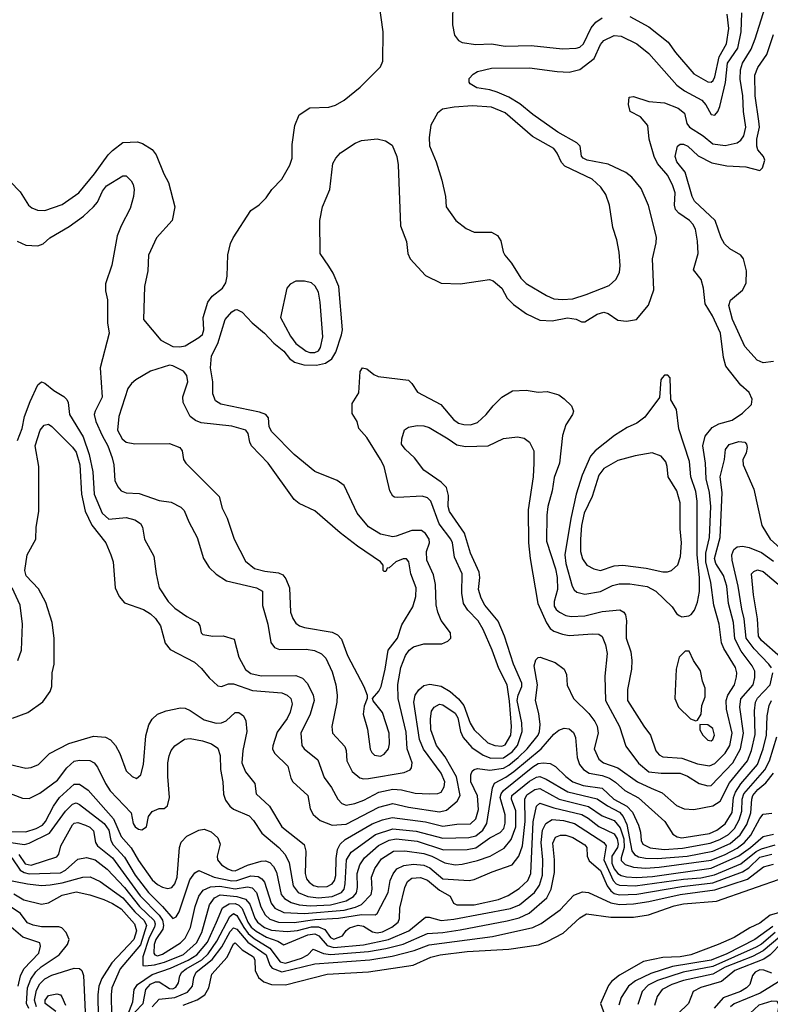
# Model space of a CAD drawing. Extents: x 997028 to 1115134, y 536408 to 618974.
# Tile 370 of 473: x 1050839 to 1055176, y 595200 to 600885. Entities that reach past the tile are written whole.
import ezdxf

# ---------------------------------------------------------------- set-up
doc = ezdxf.new("R2010")
doc.units = 0

msp = doc.modelspace()

# ---------------------------------------------------------------- linework, layer by layer
at = {"layer": '0CON10XD'}
for points in [[(1051765, 598996.2), (1051795, 599002.9), (1051875, 599050), (1051895, 599068.1), (1051903.9, 599095), (1051899.6, 599165), (1051926.3, 599253.7), (1051952, 599288), (1052010.9, 599335), (1052030.4, 599365), (1052038.2, 599405), (1052042, 599528), (1052056.8, 599593.2), (1052072, 599625), (1052175, 599783.3), (1052223, 599817), (1052263, 599857), (1052295.7, 599904.3), (1052355, 599963.8), (1052400.6, 600045), (1052413.1, 600085), (1052414.4, 600165), (1052428.6, 600275), (1052454.2, 600335.8), (1052515, 600376), (1052625, 600380), (1052665, 600392), (1052715, 600420), (1052806.2, 600495), (1052925, 600613.3), (1052938, 600645), (1052940, 600815), (1052913.8, 600995)], [(1052925, 598345.8), (1052845, 598473.8), (1052798.8, 598525), (1052790, 598565), (1052760.7, 598610.7), (1052760.7, 598669.3), (1052799.3, 598730.7), (1052806.4, 598853.6), (1052820, 598875), (1052845, 598870), (1052885, 598836.7), (1052910, 598825), (1053085, 598804), (1053106, 598785), (1053138.8, 598735), (1053272.7, 598662.7), (1053345, 598577.7), (1053375, 598556.1), (1053405, 598547.5), (1053445, 598546.2), (1053485, 598559.1), (1053535.3, 598604.7), (1053575, 598656), (1053624.5, 598705.5), (1053687.3, 598742.7), (1053765, 598747.1), (1053834.3, 598734.3), (1053887.7, 598737.7), (1053955, 598720), (1053985.9, 598695.9), (1054026.7, 598655), (1054040, 598625), (1054033.3, 598605), (1053994.4, 598545.6), (1053975.7, 598485), (1053958.5, 598325), (1053927.3, 598242.7), (1053916, 598165), (1053891.2, 598075), (1053885.8, 598025), (1053883.1, 597875), (1053934.2, 597714.2), (1053944.1, 597665), (1053947.4, 597595), (1053927.1, 597525), (1053928.3, 597498.3), (1053939, 597479), (1053957.8, 597465), (1053995, 597445.9), (1054025, 597440), (1054105, 597443.8), (1054205, 597468.2), (1054306.9, 597476.9), (1054330, 597465), (1054338.8, 597448.8), (1054345.6, 597415), (1054343, 597373), (1054343.2, 597315), (1054371.2, 597235), (1054376.2, 597185), (1054373.6, 597135), (1054351.7, 597018.3), (1054351.8, 596955), (1054445.2, 596805.2), (1054484.6, 596755), (1054514.4, 596664.4), (1054535, 596641.3), (1054555, 596629.7), (1054665, 596620.4), (1054755, 596588.2), (1054825, 596577.7), (1054855, 596591.2), (1054915, 596651.1), (1054941.9, 596695), (1054956.6, 596765), (1054922.2, 596905), (1054921, 596955), (1054931.1, 596985), (1054968.9, 597045), (1054981.1, 597091.1), (1054982.7, 597115), (1054975.2, 597145), (1054908.4, 597255), (1054895, 597288), (1054880.5, 597395), (1054849, 597505), (1054831.8, 597635), (1054803.8, 597755), (1054804.2, 597805), (1054824.8, 597895), (1054832, 598075), (1054825.2, 598155.2), (1054806, 598235), (1054802.3, 598325), (1054785.8, 598425), (1054799.9, 598480.1), (1054840.1, 598529.9), (1054878.9, 598551.1), (1054956.6, 598573.4), (1055016.2, 598613.8), (1055067.3, 598662.7), (1055071.4, 598695), (1055055, 598732), (1055005, 598774.2), (1054919.5, 598885), (1054906.4, 598935), (1054887.5, 599075), (1054843.1, 599175), (1054800.4, 599245), (1054791.1, 599335), (1054777.3, 599385), (1054731.7, 599441.7), (1054759.4, 599535), (1054756, 599606), (1054743.1, 599675), (1054727.9, 599705), (1054709.6, 599725), (1054647.8, 599767.8), (1054628.7, 599788.7), (1054622.6, 599815), (1054625.8, 599885), (1054613.6, 599925), (1054585, 599985.5), (1054523.8, 600055), (1054504.6, 600095), (1054477.1, 600195), (1054468.8, 600275), (1054426.7, 600325), (1054367.5, 600355), (1054357.5, 600395), (1054361.7, 600438.3), (1054385, 600442.5), (1054475, 600412.9), (1054565, 600404.7), (1054644.8, 600374.8), (1054681.1, 600345), (1054694.4, 600285), (1054709.5, 600265), (1054787.7, 600215), (1054845, 600169.4), (1054915, 600158.7), (1054985, 600173.8), (1055005, 600188.9), (1055023.8, 600215), (1055035.7, 600264.3), (1055021.1, 600355), (1055018.1, 600445), (1055001.7, 600541.7), (1055004.3, 600595), (1055015.7, 600635), (1055065.8, 600715), (1055088.9, 600775), (1055157.1, 600995)], [(1053342.3, 600995), (1053340.5, 600855), (1053352.5, 600795), (1053375, 600766), (1053395, 600752.9), (1053475, 600742.5), (1053565, 600745.6), (1053645, 600732.1), (1053795, 600736.2), (1053975, 600716.2), (1054055, 600720.8), (1054075, 600726.5), (1054097.5, 600745), (1054141.5, 600838.5), (1054168.1, 600871.9), (1054205, 600896.9)], [(1052855, 596504.7), (1053061.1, 596538.9), (1053095, 596554.4), (1053103.8, 596566.2), (1053107.9, 596595), (1053078.9, 596675), (1053072.4, 596772.4), (1053025.7, 596965), (1053023.8, 597046.2), (1053042.2, 597145), (1053068.5, 597215), (1053090.5, 597245), (1053115, 597263.6), (1053175, 597281.1), (1053279.1, 597280.9), (1053313.2, 597296.8), (1053331.2, 597315), (1053328, 597345), (1053275, 597416), (1053254.8, 597464.8), (1053246.3, 597506.3), (1053242.7, 597625), (1053230.5, 597680.5), (1053191.2, 597765), (1053190, 597815), (1053206.9, 597865), (1053205.4, 597885), (1053185, 597918.9), (1053161.2, 597935), (1053105, 597936.5), (1053015, 597902.3), (1052995, 597900), (1052925, 597914), (1052855, 597957.3), (1052789.1, 598035), (1052715, 598196.2), (1052674.3, 598224.3), (1052545, 598275.6), (1052425, 598374.5), (1052295.5, 598505), (1052281.8, 598535), (1052276.2, 598586.2), (1052262, 598605), (1052225, 598618.8), (1052000.8, 598665), (1051970.9, 598685), (1051954.5, 598725.5), (1051956, 598795), (1051941.5, 598875), (1051947.5, 598945), (1051983.8, 599016.2), (1052026.9, 599155), (1052065, 599198.6), (1052085, 599210.8), (1052095, 599212), (1052125, 599196), (1052181.9, 599135), (1052254.7, 599074.7), (1052308.4, 599018.4), (1052365, 598970.4), (1052399, 598929), (1052427.4, 598907.4), (1052481.7, 598891.7), (1052555, 598890.4), (1052607.1, 598902.9), (1052643.5, 598926.5), (1052665.2, 598964.8), (1052699.3, 599065), (1052703.9, 599095), (1052682.7, 599345), (1052650.9, 599420.9), (1052625, 599462), (1052575.8, 599535), (1052572.9, 599725), (1052588.6, 599805), (1052631.4, 599905), (1052649.2, 600055), (1052665.8, 600085), (1052693.8, 600116.2), (1052778, 600172), (1052815, 600187.8), (1052905, 600198.1), (1052953.3, 600185), (1052990.9, 600160.9), (1053019.1, 600095), (1053026.6, 600046.6), (1053040, 599695), (1053073.8, 599605), (1053082.5, 599535), (1053096, 599505), (1053185, 599408.8), (1053275, 599364), (1053385, 599360), (1053501.8, 599378.2), (1053554.5, 599385.5), (1053575, 599377.3), (1053625, 599334.3), (1053656.7, 599276.7), (1053691.7, 599241.7), (1053767.4, 599187.4), (1053845, 599150.5), (1053915, 599145.6), (1054005, 599164.5), (1054055.4, 599155.4), (1054085, 599140), (1054105, 599140), (1054175, 599185.4), (1054215, 599196.5), (1054238.8, 599188.8), (1054295, 599149.4), (1054345.4, 599144.6), (1054403.3, 599155), (1054472.7, 599237.3), (1054502.9, 599325), (1054496.1, 599505), (1054517.3, 599597.3), (1054519.1, 599629.1), (1054472, 599812), (1054430.9, 599910.9), (1054376.6, 599976.6), (1054342.4, 600002.4), (1054240.1, 600050.1), (1054118.8, 600075), (1054095.8, 600085), (1054085, 600097.5), (1054078.1, 600155), (1054057.8, 600175), (1053948.5, 600235), (1053805, 600337.3), (1053729.3, 600399.3), (1053665, 600437.3), (1053597.2, 600467.2), (1053555, 600480.7), (1053481.5, 600491.5), (1053441.4, 600515), (1053435.7, 600525), (1053437.1, 600545), (1053458.8, 600571.2), (1053485, 600585.4), (1053565, 600605.4), (1053785, 600606.7), (1053945, 600586.9), (1054015, 600581.8), (1054075, 600598.5), (1054159.4, 600660.6), (1054195, 600742.2), (1054215, 600765.5), (1054275, 600793.8), (1054315, 600790.8), (1054405, 600746.1), (1054475, 600690.4), (1054636.9, 600506.9), (1054679.5, 600475), (1054780.1, 600420.1), (1054804, 600394), (1054835, 600337.8), (1054855, 600334.5), (1054873.5, 600355), (1054885.3, 600384.7), (1054917, 600523), (1054929.2, 600635), (1054988.9, 600721.1), (1055007.7, 600815), (1055010.9, 600925)], [(1054365, 600904.6), (1054475, 600843.8), (1054585.7, 600755.7), (1054629.2, 600695), (1054735, 600572.5), (1054815, 600527.3), (1054835, 600525.4), (1054846.3, 600535), (1054855.9, 600555), (1054879.9, 600670.1), (1054922.6, 600745), (1054936.5, 600835), (1054926.9, 600916.9)], [(1055195, 598912.3), (1055135, 598904.6), (1055099.9, 598919.9), (1055028.5, 598998.5), (1054958.4, 599155), (1054936.4, 599235), (1054946.9, 599265), (1055015, 599324.2), (1055036.3, 599363.7), (1055037.8, 599435), (1055022, 599505), (1055006, 599525), (1054943.1, 599563.1), (1054912, 599592), (1054892.5, 599625), (1054856.7, 599726.7), (1054737.6, 599837.6), (1054724.7, 599865), (1054685.2, 600005.3), (1054636.8, 600065), (1054626.1, 600095), (1054640.5, 600155), (1054655, 600166.2), (1054675, 600166.8), (1054699.4, 600155), (1054759.7, 600099.7), (1054838.3, 600058.3), (1054925, 600040.7), (1055034.7, 600034.7), (1055115.5, 600014.5), (1055130.9, 600029.1), (1055144, 600075), (1055136.8, 600095), (1055105, 600134.4), (1055098.6, 600155), (1055098.8, 600195), (1055113, 600265), (1055110.5, 600299.5), (1055089, 600445), (1055087.4, 600565), (1055105, 600609.5), (1055155.2, 600684.8), (1055195, 600799.4)], [(1053975, 599269.1), (1054035, 599274), (1054112.2, 599297.8), (1054245, 599351.2), (1054284.3, 599385), (1054304.4, 599425), (1054308.1, 599465), (1054303, 599543), (1054289.2, 599615), (1054267.1, 599685), (1054246.5, 599815), (1054226.9, 599875), (1054197.7, 599917.7), (1054146.9, 599965), (1053988.6, 600038.6), (1053969.8, 600059.8), (1053945, 600114.5), (1053925, 600142.3), (1053801.7, 600211.7), (1053645, 600346.5), (1053565, 600379.3), (1053455, 600387), (1053349.1, 600380.9), (1053282.2, 600367.8), (1053252.5, 600345), (1053214.5, 600275.5), (1053204.5, 600205), (1053207, 600157), (1053246, 600065), (1053277.9, 599957.9), (1053300, 599865), (1053304, 599805), (1053360, 599725), (1053419.8, 599679.8), (1053465, 599658.6), (1053565, 599658.8), (1053599.5, 599639.5), (1053618.8, 599608.8), (1053632.9, 599545), (1053642.9, 599525), (1053680.1, 599480.1), (1053735, 599393.1), (1053765, 599361.5), (1053882.6, 599292.6), (1053925, 599274), (1053975, 599269.1)], [(1050785, 599950.6), (1050841.8, 599891.8), (1050890, 599815), (1050908.9, 599798.9), (1050942.5, 599785), (1050985, 599783.6), (1051085, 599817.3), (1051181.8, 599885), (1051271.2, 599995), (1051350, 600105), (1051375, 600130), (1051435, 600176), (1051519.5, 600179.5), (1051549.5, 600169.5), (1051605, 600136.2), (1051628, 600105), (1051671.4, 599995), (1051698.6, 599945), (1051736.1, 599803.9), (1051720, 599725), (1051630, 599625), (1051583.8, 599526.2), (1051579.5, 599435), (1051561.1, 599345), (1051554.3, 599155), (1051654.3, 599034.3), (1051725, 598998.8), (1051765, 598996.2)], [(1050825, 599605.8), (1050875, 599584), (1050945, 599580), (1050975, 599592), (1051014.2, 599625), (1051125, 599691.8), (1051208.8, 599751.2), (1051266.2, 599803.8), (1051288.4, 599831.6), (1051318.8, 599895), (1051341.3, 599925), (1051435, 599984.4), (1051455, 599983.1), (1051482.9, 599955), (1051495, 599933.3), (1051500.5, 599905), (1051496.5, 599865), (1051477.5, 599795), (1051425.8, 599695), (1051403.2, 599636.8), (1051371.7, 599468.3), (1051335, 599360), (1051335, 599320), (1051346.8, 599266.8), (1051346.9, 599135), (1051355.6, 599075), (1051304.2, 598875.8), (1051315.5, 598705), (1051275, 598625.8), (1051270.4, 598605), (1051279.6, 598565), (1051315.7, 598484.3), (1051349.3, 598425), (1051374, 598355), (1051383.1, 598315), (1051390, 598225), (1051407.4, 598187.4), (1051425, 598165.7), (1051455, 598153.6), (1051529.5, 598149.5), (1051645, 598108.6), (1051715, 598100), (1051771.4, 598071.4), (1051790.6, 598050.6), (1051817.5, 597985), (1051865.3, 597895.3), (1051901.9, 597775), (1051935, 597722), (1051974.5, 597684.5), (1052034.7, 597644.7), (1052208, 597605), (1052241.9, 597585), (1052242.8, 597502.8), (1052273.9, 597395), (1052289.6, 597289.6), (1052310.8, 597260.8), (1052339.6, 597249.6), (1052495, 597251.2), (1052543.6, 597243.6), (1052583.7, 597223.7), (1052608.2, 597198.2), (1052645, 597120), (1052665.3, 597045), (1052674.1, 596985), (1052672.2, 596945), (1052643.5, 596805), (1052647.1, 596765), (1052718.3, 596688.3), (1052725.4, 596665), (1052729.1, 596605), (1052760.4, 596545), (1052805, 596508.2), (1052825, 596502.7), (1052855, 596504.7)], [(1052545, 598963.3), (1052565, 598973.4), (1052578.4, 598991.6), (1052590.2, 599055), (1052575.7, 599255), (1052565, 599312), (1052547.4, 599347.4), (1052525, 599365.3), (1052485, 599375.9), (1052435, 599375.4), (1052401.9, 599358.1), (1052382.5, 599335), (1052345.5, 599165), (1052405, 599057.1), (1052435, 599016), (1052495, 598970.5), (1052515, 598963.4), (1052545, 598963.3)], [(1052925, 596633.1), (1052945.2, 596644.8), (1052969.6, 596675), (1052976.2, 596705), (1052974.6, 596765), (1052936.2, 596885), (1052881.7, 596951.7), (1052877.5, 596965), (1052915, 597007.5), (1052928.1, 597035), (1052951.9, 597135), (1052968.8, 597245), (1053023.1, 597315), (1053048.3, 597391.7), (1053111.1, 597495), (1053128.7, 597555), (1053130.6, 597605), (1053099.5, 597685), (1053088.5, 597755), (1053075, 597771.4), (1053055, 597771.9), (1053012.5, 597755), (1052975, 597720), (1052961.7, 597718.3), (1052955, 597700), (1052945, 597700), (1052940, 597705), (1052940, 597735), (1052923.3, 597755), (1052790.6, 597845), (1052691.5, 597921.5), (1052545, 598050), (1052455, 598092.5), (1052425, 598115.6), (1052275.3, 598325.3), (1052178.9, 598425), (1052168.9, 598445), (1052160, 598495), (1052145.8, 598515), (1052065, 598538.4), (1051887.9, 598557.9), (1051855, 598570.5), (1051824.7, 598594.7), (1051783.2, 598675), (1051782.7, 598707.3), (1051810.9, 598795), (1051805, 598830), (1051785, 598855.8), (1051725, 598887.5), (1051705, 598890), (1051595, 598855.8), (1051510, 598805), (1051485, 598784), (1051464.6, 598755.4), (1051412.7, 598595), (1051404.2, 598515.8), (1051431.6, 598465), (1051455, 598446.2), (1051505, 598436.2), (1051705, 598438.1), (1051765.6, 598415.6), (1051778, 598395), (1051785.9, 598345.9), (1051798.8, 598325), (1051992.7, 598132.7), (1052009.2, 598065), (1052037.6, 598007.6), (1052079.4, 597885), (1052145, 597758.1), (1052196.7, 597716.7), (1052255, 597701.5), (1052335, 597691.4), (1052359.3, 597679.3), (1052377.5, 597657.5), (1052398.5, 597605), (1052403.5, 597465), (1052416.9, 597426.9), (1052435, 597400), (1052455.4, 597385.4), (1052485, 597375.4), (1052645, 597349.6), (1052675, 597334.4), (1052699.1, 597309.1), (1052733.8, 597215), (1052827.1, 597035), (1052846.7, 596985), (1052847.5, 596965), (1052828.8, 596921.2), (1052823.3, 596875), (1052849.2, 596789.2), (1052863.6, 596673.6), (1052873.1, 596653.1), (1052888.5, 596638.5), (1052925, 596633.1)], [(1054665, 597437.5), (1054705, 597442.5), (1054719.5, 597450.5), (1054737.5, 597475), (1054755, 597521.2), (1054766.7, 597583.3), (1054766.8, 597665), (1054754.2, 597795), (1054754.3, 598105), (1054745, 598160.8), (1054716.2, 598245), (1054710, 598335), (1054647.9, 598522.1), (1054633.3, 598635), (1054600.7, 598690.7), (1054597, 598817), (1054585, 598832.5), (1054565, 598832.5), (1054551.7, 598818.3), (1054543.8, 598805), (1054535.9, 598704.1), (1054450.4, 598589.6), (1054405, 598555.5), (1054349.9, 598530.1), (1054276.1, 598483.9), (1054164.4, 598395.6), (1054136.8, 598365), (1054090, 598255), (1054054.8, 598145.2), (1054023, 598005), (1053989.2, 597795), (1053994.8, 597745), (1054030.7, 597615), (1054042.7, 597592.7), (1054058.9, 597578.9), (1054105, 597567.5), (1054195, 597582.9), (1054265, 597618.4), (1054302.2, 597627.8), (1054365, 597628.8), (1054465, 597612.5), (1054514.5, 597585), (1054608.8, 597495), (1054635, 597456.7), (1054650, 597445), (1054665, 597437.5)], [(1050826.2, 598455), (1050854.6, 598525), (1050868.2, 598595), (1050899.1, 598680.9), (1050945, 598777.5), (1050965, 598793.3), (1050985, 598786.2), (1051036.2, 598745), (1051095, 598710), (1051111.7, 598691.7), (1051118.9, 598675), (1051127.6, 598605), (1051205.8, 598475.8), (1051240.8, 598375), (1051263, 598275), (1051270.5, 598145), (1051316.9, 598035), (1051355, 598001.6), (1051455, 598010.7), (1051505, 597997.7), (1051536.6, 597976.6), (1051548.8, 597955), (1051560, 597885), (1051615, 597787.5), (1051627.1, 597685), (1051644.4, 597605), (1051698.2, 597525), (1051735, 597487.9), (1051805, 597439.5), (1051868, 597405), (1051881.2, 597385), (1051887.5, 597345), (1051897.5, 597335), (1051955, 597325.8), (1052015, 597328.6), (1052078.3, 597308.3), (1052105.3, 597205), (1052143.8, 597133.8), (1052175, 597111.1), (1052235, 597096.8), (1052435, 597099.1), (1052472.7, 597082.7), (1052502.7, 597052.7), (1052535.2, 596985.2), (1052540.3, 596955), (1052518.2, 596875), (1052464.7, 596765), (1052469.1, 596695), (1052483.3, 596675), (1052561.1, 596611.1), (1052599.5, 596509.5), (1052641.5, 596451.5), (1052676.9, 596385), (1052700.4, 596360.4), (1052725, 596350.7), (1052775, 596359.5), (1052828.2, 596378.2), (1052914.2, 596425.8), (1052995, 596442.1), (1053045, 596438.3), (1053125, 596420.2), (1053205.3, 596415.3), (1053255, 596417.9), (1053275, 596425.6), (1053291.6, 596455), (1053295.6, 596485), (1053275, 596534.6), (1053173.4, 596673.4), (1053149.9, 596729.9), (1053117.5, 596945), (1053125, 596984.3), (1053145, 597016.5), (1053175, 597040.4), (1053208.3, 597048.3), (1053275, 597036.5), (1053326, 597006), (1053374.2, 596964.2), (1053405, 596925.4), (1053442.7, 596822.7), (1053465, 596784.7), (1053545, 596710.6), (1053585, 596694.3), (1053625, 596691), (1053645, 596699.2), (1053677.9, 596755), (1053681, 596805), (1053668.7, 596951.3), (1053656.2, 597045), (1053608.5, 597138.5), (1053569.8, 597245), (1053516.3, 597365), (1053487.5, 597415), (1053428.2, 597475), (1053403.1, 597515), (1053394.3, 597574.3), (1053395.7, 597685), (1053351.2, 597781.2), (1053339.4, 597865), (1053330.6, 597885), (1053264, 597974), (1053215.5, 598105.5), (1053195.2, 598125.2), (1053165, 598134.7), (1053025, 598126.9), (1053005, 598127.5), (1052995, 598134), (1052978.9, 598165), (1052944.5, 598305), (1052925, 598345.8)], [(1050798.3, 596851.7), (1050886.2, 596885), (1050973.8, 596946.2), (1051015, 597006.7), (1051024.3, 597035), (1051027.1, 597115), (1051037.8, 597165), (1051039.5, 597315), (1051026.4, 597405), (1050990.6, 597519.4), (1050948.5, 597598.5), (1050876.8, 597675), (1050869.7, 597705), (1050882.9, 597795), (1050931.9, 597885), (1050934.4, 597955), (1050949.5, 598045), (1050950, 598305), (1050929.2, 598425), (1050958.2, 598515), (1050981.4, 598545), (1051005, 598549.1), (1051025, 598535.5), (1051145, 598417.3), (1051165, 598388.5), (1051186.5, 598315), (1051195.8, 598145), (1051217.6, 598047.6), (1051256.3, 597966.3), (1051337.5, 597865), (1051365.8, 597795), (1051379.2, 597755), (1051390.5, 597605), (1051414, 597554), (1051445, 597518.6), (1051555, 597480), (1051595, 597455.6), (1051625, 597428.1), (1051652.9, 597385), (1051679.6, 597285), (1051709.5, 597249.5), (1051848.6, 597175), (1051889.8, 597139.8), (1051934.6, 597084.6), (1051985, 597039.2), (1052005, 597035.7), (1052045, 597050.5), (1052075, 597051.1), (1052185, 597012.2), (1052355, 596997.9), (1052384.5, 596985), (1052406.2, 596965), (1052414.6, 596935), (1052402.2, 596887.8), (1052385, 596851.1), (1052328, 596772), (1052302.4, 596692.4), (1052300.9, 596675), (1052310.9, 596650.9), (1052389.4, 596575), (1052405.6, 596505), (1052416.9, 596485), (1052505.2, 596405.2), (1052518, 596328), (1052535.3, 596295.3), (1052575, 596260.9), (1052645, 596233.9), (1052725, 596241.1), (1052915, 596338.4), (1052995, 596360.2), (1053085, 596338.3), (1053265, 596311.6), (1053305, 596321.6), (1053367.5, 596372.5), (1053383.6, 596405), (1053362.7, 596512.7), (1053298.6, 596628.6), (1053247, 596695), (1053214.2, 596785), (1053212.2, 596847.8), (1053218.2, 596891.8), (1053235, 596916.7), (1053265, 596933.1), (1053285, 596930), (1053355, 596880.3), (1053370.2, 596855), (1053385.8, 596775.8), (1053401.3, 596741.4), (1053452.2, 596682.2), (1053518, 596638), (1053562.2, 596622.2), (1053635, 596624.2), (1053685, 596657.4), (1053715.8, 596695), (1053742.2, 596775), (1053740.4, 596825), (1053714.4, 596955), (1053719.7, 596985), (1053740.2, 597035), (1053740.9, 597055), (1053692, 597165), (1053640.6, 597325), (1053603.2, 597413.2), (1053526.8, 597505), (1053504.8, 597544.8), (1053490.3, 597595), (1053497.3, 597665), (1053494.5, 597695.5), (1053445, 597805.7), (1053409.7, 597919.7), (1053321.8, 598045), (1053315.3, 598075), (1053317.8, 598137.8), (1053305, 598184.5), (1053275.2, 598215.2), (1053173.9, 598283.9), (1053120.6, 598355), (1053065.7, 598405), (1053045.7, 598435), (1053046.5, 598465), (1053063.5, 598516.5), (1053085, 598531.8), (1053135, 598541.5), (1053175, 598540.8), (1053205, 598531.2), (1053314.5, 598465), (1053365, 598430), (1053415, 598420), (1053545.5, 598424.5), (1053635, 598466.4), (1053715, 598477.5), (1053755, 598469.5), (1053785, 598445.7), (1053809.5, 598395), (1053810.5, 598325), (1053806.7, 598245), (1053778.1, 598055), (1053778.6, 597865), (1053788.4, 597775), (1053833.4, 597515), (1053883, 597403), (1053905, 597370.8), (1053925, 597354), (1053975, 597336.7), (1054015, 597330.3), (1054149.5, 597339.5), (1054185, 597336.9), (1054204.1, 597324.1), (1054224.1, 597275), (1054233.3, 597225), (1054220, 597095), (1054224.7, 596955), (1054304, 596805), (1054340.8, 596690.8), (1054415, 596593.1), (1054475, 596543.3), (1054545, 596535.2), (1054655, 596533.8), (1054698.3, 596518.3), (1054765, 596475.5), (1054815, 596461.9), (1054835, 596464.4), (1054959, 596595), (1055003.8, 596675), (1055021.8, 596765), (1055000.8, 596915), (1055006.1, 596963.9), (1055076.9, 597045), (1055086.6, 597086.6), (1055086.7, 597123.3), (1055071.1, 597155), (1055008.6, 597238.6), (1054970.7, 597310.7), (1054963.8, 597405), (1054935.6, 597515), (1054924.8, 597615), (1054905.5, 597675.5), (1054862, 597745), (1054853.3, 597775), (1054886, 597895), (1054897.5, 598155), (1054887, 598245), (1054911.8, 598345), (1054917.4, 598402.6), (1054938.3, 598431.7), (1054995, 598449.6), (1055029.2, 598445), (1055038.5, 598435), (1055042.5, 598415), (1055037.5, 598385), (1055017, 598343), (1055019.4, 598315), (1055081.5, 598175), (1055127.9, 597965), (1055175.2, 597885.2), (1055233.3, 597833.3)], [(1054555, 597696.8), (1054583.1, 597696.9), (1054605, 597704.4), (1054641.5, 597738.5), (1054658.2, 597785), (1054662.5, 597865), (1054655.3, 597945.3), (1054654.6, 598095.4), (1054636, 598165), (1054586.2, 598245), (1054580.9, 598305), (1054572.2, 598332.2), (1054545, 598366), (1054494.2, 598384.2), (1054395, 598367.8), (1054295, 598340), (1054215, 598293.6), (1054185.3, 598255), (1054147.4, 598132.6), (1054101.7, 598035), (1054086.3, 597965), (1054078.7, 597885), (1054080.3, 597815), (1054091.9, 597771.9), (1054116.4, 597736.4), (1054155.7, 597714.3), (1054195, 597704), (1054275, 597731.6), (1054325, 597736.5), (1054458.1, 597718.1), (1054555, 597696.8)], [(1055182.8, 597142.8), (1055168.3, 597165), (1055082.2, 597252.2), (1055035.9, 597315), (1055025.9, 597425), (1055011.5, 597481.5), (1054990.6, 597615), (1054955.8, 597765), (1054954.7, 597795.3), (1054964.7, 597825.3), (1054985, 597841.8), (1055015, 597845.9), (1055055, 597838.2), (1055125, 597809.3), (1055195, 597759)], [(1055235.2, 597205.2), (1055125, 597301.2), (1055108.7, 597325), (1055101.9, 597425), (1055079.2, 597565), (1055068.1, 597685), (1055080.9, 597699.1), (1055102.1, 597707.9), (1055135, 597698.7), (1055235, 597614.1)], [(1050828.5, 597185), (1050849.1, 597245), (1050855.4, 597395), (1050841.5, 597505), (1050795.7, 597605.7)], [(1054745, 596837.5), (1054755, 596840), (1054776.2, 596875), (1054781.2, 596925), (1054800, 596975), (1054800, 597025), (1054783.8, 597065), (1054773.8, 597125), (1054732.5, 597185), (1054708.3, 597238.3), (1054685, 597240), (1054650, 597205), (1054632.5, 597135), (1054624, 596965), (1054646.7, 596915), (1054715, 596847.5), (1054745, 596837.5)], [(1050785, 596585.5), (1050875, 596563.8), (1050905, 596567.3), (1050948, 596585), (1051012.4, 596647.6), (1051123.6, 596706.4), (1051265, 596748.5), (1051335, 596741.9), (1051365, 596727.5), (1051393.9, 596693.9), (1051417.8, 596647.8), (1051455, 596548), (1051490, 596515), (1051515, 596503.1), (1051538.9, 596525), (1051555.4, 596585), (1051568.9, 596751.1), (1051585.4, 596814.6), (1051605, 596846), (1051635, 596876), (1051685, 596894.4), (1051768.9, 596911.1), (1051795, 596910.4), (1051825, 596897.1), (1051905, 596842.7), (1051975, 596823.1), (1052005, 596825.9), (1052032.7, 596837.3), (1052085, 596885.6), (1052105, 596884.3), (1052132, 596865), (1052146.6, 596836.6), (1052151.8, 596775), (1052129.4, 596665), (1052123.3, 596595), (1052145, 596541.9), (1052198.6, 596475), (1052205.8, 596415), (1052282.2, 596345), (1052354.4, 596224.4), (1052483.5, 596123.5), (1052493.2, 596085), (1052488.3, 595955), (1052497.5, 595925), (1052511.6, 595905), (1052536.3, 595886.3), (1052565, 595878.4), (1052615, 595880.9), (1052644.6, 595895.4), (1052657.7, 595915), (1052666.1, 595943.9), (1052667.5, 596042.5), (1052676.4, 596093.6), (1052690.5, 596125), (1052719.1, 596150.9), (1052875, 596241.5), (1052935, 596265.9), (1052991.8, 596278.2), (1053185, 596253.4), (1053285, 596228.3), (1053365, 596240.7), (1053445, 596243.1), (1053475, 596271.2), (1053491, 596325), (1053484.5, 596404.5), (1053446.1, 596485), (1053445.3, 596524.7), (1053453.8, 596546.2), (1053465, 596556.2), (1053485, 596560.9), (1053555, 596552), (1053635, 596564.3), (1053665, 596580.9), (1053718.8, 596625), (1053770.9, 596675), (1053834.2, 596755), (1053843, 596775), (1053846.1, 596815), (1053839.7, 596879.7), (1053818.9, 596955), (1053831.2, 597045), (1053812.1, 597155), (1053821.2, 597188.8), (1053835, 597202.5), (1053845.9, 597204.1), (1053933, 597173), (1053985, 597136), (1053998.6, 597105), (1054002.6, 597042.6), (1054040, 596965), (1054128.3, 596878.3), (1054163.3, 596833.3), (1054175.2, 596805.2), (1054180.8, 596765), (1054159.5, 596675), (1054186.1, 596615), (1054213.1, 596595), (1054296.1, 596566.1), (1054409.2, 596485), (1054487.3, 596447.3), (1054551.2, 596421.2), (1054635, 596348.5), (1054677.9, 596327.9), (1054735.3, 596325.3), (1054844.3, 596345.7), (1054886.6, 596373.4), (1054940.5, 596479.5), (1055045, 596606.1), (1055068.2, 596665), (1055088.3, 596758.3), (1055084, 596895), (1055090.2, 596945), (1055102.7, 596967.3), (1055176.1, 597045), (1055190.4, 597115)], [(1050728.7, 596438.7), (1050855, 596390), (1050895, 596388.6), (1050955, 596419.5), (1051058.2, 596495), (1051112, 596565), (1051155, 596603.4), (1051185, 596609.5), (1051245, 596607.3), (1051268.9, 596595), (1051289.9, 596569.9), (1051334.7, 596475), (1051362.2, 596432.2), (1051484.3, 596305), (1051495.8, 596245), (1051507.5, 596225), (1051525, 596211.4), (1051545, 596208), (1051571.2, 596225), (1051584, 596285), (1051605, 596313.8), (1051645, 596330.8), (1051675, 596331.2), (1051693.9, 596346.1), (1051705.6, 596395), (1051696.2, 596515), (1051696.2, 596595), (1051702.9, 596635), (1051715, 596666), (1051735, 596692.9), (1051792, 596732), (1051824.6, 596735.4), (1051895, 596721.6), (1051948.6, 596705), (1051985, 596680), (1051997.4, 596637.4), (1052000.4, 596555), (1052013.9, 596483.9), (1052016.4, 596413.6), (1052028.1, 596378.1), (1052053.6, 596343.6), (1052075, 596326.4), (1052165, 596289.1), (1052190.8, 596260.8), (1052237.8, 596187.8), (1052336.2, 596106.2), (1052373.5, 596065), (1052396.2, 596016.2), (1052419.8, 595885), (1052448, 595845), (1052505, 595821.8), (1052565, 595815.1), (1052645, 595822.5), (1052698.1, 595845), (1052713.5, 595865), (1052720.7, 595895), (1052726.7, 596035), (1052755, 596079.4), (1052895, 596179.8), (1052995, 596213), (1053130.7, 596200.7), (1053285, 596158.5), (1053435, 596163.9), (1053475, 596173.8), (1053514.4, 596205), (1053538.1, 596245), (1053570.4, 596449.6), (1053582.7, 596477.3), (1053648.5, 596511.5), (1053695.3, 596544.7), (1053853.3, 596675), (1053925, 596760), (1053955, 596783.1), (1053985, 596794.5), (1054015, 596790.5), (1054039.8, 596769.8), (1054051.4, 596741.4), (1054060.9, 596625), (1054074.4, 596584.4), (1054096.2, 596555), (1054130, 596535), (1054205, 596520.3), (1054246.2, 596505), (1054282.3, 596482.3), (1054335.2, 596435.2), (1054415, 596393.2), (1054566.7, 596255), (1054612.4, 596182.4), (1054637.2, 596167.2), (1054665, 596162.3), (1054825, 596186.2), (1054868, 596205), (1054915, 596241.9), (1054955, 596307.5), (1054963.2, 596395), (1054974.3, 596425), (1055006, 596474), (1055102.2, 596585), (1055134.4, 596675.6), (1055153.9, 596755), (1055158.8, 596865), (1055169.6, 596925), (1055182.6, 596955)], [(1054835, 596720.8), (1054845, 596730), (1054854.5, 596755), (1054845, 596792), (1054815, 596814.2), (1054770, 596815), (1054770, 596785), (1054786.2, 596755), (1054815, 596726), (1054835, 596720.8)], [(1051718.8, 595875), (1051735, 595895.4), (1051749.5, 595935), (1051762.8, 596105), (1051773.2, 596136.8), (1051805, 596170.9), (1051875, 596205.5), (1051905, 596210.5), (1051946.6, 596196.6), (1051985, 596162), (1051997.1, 596125), (1051980, 596055), (1051982.1, 596035), (1052005, 596005.9), (1052042.1, 595982.1), (1052065, 595972.3), (1052085, 595971.7), (1052155, 596002.6), (1052235, 596026.9), (1052258.8, 596028.8), (1052285, 596018.7), (1052305.8, 595995.8), (1052322.6, 595962.6), (1052350.6, 595835), (1052370.4, 595810.4), (1052408.5, 595788.5), (1052454.9, 595774.9), (1052518.7, 595768.7), (1052635, 595775.3), (1052725, 595797.1), (1052767.4, 595822.6), (1052785, 595843.9), (1052791.3, 595875), (1052789.6, 595955), (1052804.3, 596005), (1052831.7, 596045), (1052912.5, 596117.5), (1052975, 596147.9), (1053015, 596155.7), (1053135, 596142.1), (1053288.2, 596091.8), (1053425, 596094.4), (1053475, 596104), (1053555, 596160.7), (1053615, 596191.6), (1053635.7, 596215), (1053645, 596246.7), (1053645.2, 596295), (1053615.4, 596395), (1053620.4, 596415), (1053635.1, 596434.9), (1053805, 596572.1), (1053835, 596590.2), (1053864, 596594), (1053905, 596589.7), (1053935, 596573.9), (1053994, 596515), (1054035.4, 596485), (1054095, 596462.8), (1054205, 596448), (1054273, 596385), (1054347.4, 596345), (1054379.3, 596309.3), (1054415.3, 596235), (1054426, 596195), (1054429.6, 596145), (1054439.2, 596125), (1054482.7, 596102.7), (1054563.4, 596093.4), (1054668.6, 596101.4), (1054829.5, 596130.5), (1054885, 596151.1), (1054935, 596180.3), (1054969.2, 596215), (1054996.5, 596265), (1055011.2, 596315), (1055013.8, 596385), (1055024, 596415), (1055145, 596553.5), (1055172, 596605), (1055213, 596745)], [(1050775, 596135.4), (1050866.7, 596123.2), (1050895, 596130.2), (1051012, 596188), (1051104.7, 596315), (1051145, 596355.3), (1051165, 596362.9), (1051185, 596354.1), (1051327.6, 596245), (1051353.8, 596205), (1051366.4, 596145), (1051380.1, 596120.1), (1051445, 596050.5), (1051507.3, 595945), (1051584.1, 595845), (1051665.4, 595765.4), (1051725, 595696), (1051744, 595706), (1051760.2, 595735), (1051821.7, 595918.3), (1051851.7, 595958.3), (1051875, 595972.5), (1051962.2, 595935), (1052065, 595912.8), (1052095, 595914.9), (1052175, 595942.2), (1052217.4, 595937.4), (1052238.2, 595925), (1052254.5, 595904.5), (1052291.5, 595785), (1052313.5, 595755), (1052365, 595730), (1052485, 595723.6), (1052715, 595743.9), (1052779.7, 595760.3), (1052813.9, 595776.1), (1052869.3, 595835), (1052875.7, 595865), (1052872.3, 595935), (1052891.1, 595985), (1052930.5, 596039.5), (1053000, 596085), (1053065, 596085.6), (1053175, 596070.3), (1053220.4, 596055), (1053295, 596016.7), (1053355, 596006.2), (1053395, 596009.3), (1053485, 596029.6), (1053557.1, 596055), (1053637.8, 596102.2), (1053679.2, 596150.8), (1053705.6, 596224.4), (1053706.4, 596316.4), (1053681, 596385), (1053683.6, 596405), (1053785, 596488.4), (1053825, 596512.1), (1053845, 596515.2), (1053880.6, 596500.6), (1054006.9, 596426.9), (1054176.5, 596386.5), (1054236, 596346), (1054305, 596309.5), (1054326.6, 596285), (1054347.8, 596237.8), (1054377.1, 596087.1), (1054391.9, 596065), (1054415, 596051.9), (1054455, 596043.3), (1054525, 596041.2), (1054695, 596056.3), (1054845, 596083.5), (1054945, 596128.8), (1055001.4, 596178.6), (1055041.1, 596238.9), (1055064.2, 596305.8), (1055069.1, 596385), (1055075.4, 596405), (1055105, 596440), (1055151, 596479), (1055195, 596533.9)], [(1050795, 596197.3), (1050875, 596196), (1050935, 596215.7), (1050970.6, 596235), (1050987.8, 596255), (1051034.9, 596345.1), (1051070, 596395), (1051155, 596471.1), (1051185, 596470.8), (1051235.9, 596435.9), (1051380.9, 596270.9), (1051425, 596169.2), (1051483.8, 596103.8), (1051525, 596031.1), (1051605, 595919.4), (1051635, 595892.5), (1051665, 595875.9), (1051695, 595868), (1051718.8, 595875)], [(1050834.2, 596064.2), (1050871.9, 596011.9), (1050905, 596003.1), (1051055, 596052.5), (1051065, 596067.5), (1051076.9, 596115), (1051145, 596236.1), (1051155, 596245.3), (1051175, 596249.7), (1051219.4, 596235), (1051245, 596222.2), (1051265, 596202.2), (1051277.1, 596135), (1051288.6, 596115), (1051376.3, 596045), (1051535, 595827.3), (1051644.9, 595715), (1051664.8, 595685.2), (1051670, 595655), (1051666.2, 595633.8), (1051626.5, 595575), (1051617, 595545), (1051615.3, 595495), (1051621.1, 595485), (1051635, 595480), (1051665, 595489.5), (1051768, 595555), (1051795, 595581.1), (1051826.4, 595643.6), (1051852.9, 595765), (1051873.9, 595825), (1051900.2, 595859.8), (1051941.9, 595878.1), (1051995, 595882.5), (1052085, 595867.3), (1052155, 595878.8), (1052182.1, 595872.1), (1052207.9, 595845), (1052232.3, 595762.3), (1052257.1, 595717.1), (1052285, 595692.2), (1052335, 595675.2), (1052425, 595671.8), (1052545, 595688.9), (1052681.8, 595698.2), (1052815, 595718.6), (1052893, 595717), (1052905, 595724.3), (1052969.2, 595845), (1052980.3, 595915), (1052996.4, 595953.6), (1053017.9, 595982.1), (1053058.3, 596001.7), (1053115, 596009.3), (1053173.7, 596003.7), (1053208.7, 595988.7), (1053285, 595924.8), (1053435.5, 595914.5), (1053465, 595920), (1053570, 595965), (1053685.2, 596004.8), (1053722.4, 596055), (1053744.6, 596115.4), (1053760.2, 596255), (1053758.1, 596385), (1053770.3, 596409.7), (1053815, 596441), (1053845, 596446.8), (1053955.4, 596385), (1054125, 596342.2), (1054205, 596288.3), (1054275, 596261.1), (1054309.5, 596219.5), (1054329.3, 596155), (1054332.2, 596105), (1054313.7, 596045), (1054315, 596030), (1054337.1, 596007.1), (1054385, 595991.3), (1054455, 595986.2), (1054535, 595991.2), (1054835, 596033), (1054915.6, 596064.4), (1054985, 596102.1), (1055027.3, 596135), (1055063.1, 596176.9), (1055115, 596273.6), (1055135, 596297.8), (1055185, 596303.1)], [(1052935, 595618.7), (1052990, 595645), (1053025.3, 595675), (1053033.5, 595695), (1053035.9, 595755), (1053065.2, 595875), (1053080.5, 595909.5), (1053105, 595928.4), (1053155, 595931.9), (1053195, 595916.1), (1053265, 595859.3), (1053326.7, 595825), (1053346.2, 595785), (1053365, 595774.5), (1053465, 595774.8), (1053605, 595806), (1053662.3, 595827.7), (1053725, 595868.8), (1053775.6, 595914.4), (1053792.8, 595955), (1053806.5, 596253.5), (1053825, 596343.3), (1053845, 596361.1), (1053924.8, 596335.2), (1054086.5, 596296.5), (1054124.7, 596274.7), (1054185, 596226.6), (1054275, 596183.9), (1054291.7, 596155), (1054298, 596125), (1054293.3, 596105), (1054260.5, 596055), (1054260.6, 596015), (1054275, 595981.7), (1054295, 595955.2), (1054315, 595943), (1054345, 595936), (1054405, 595932.1), (1054495, 595938.4), (1054835, 595986), (1054995, 596057.6), (1055061.9, 596105), (1055135, 596168.9), (1055195, 596182.1)], [(1051455.1, 595115), (1051493, 595215), (1051500.4, 595285), (1051519.6, 595315), (1051605, 595372.9), (1051710.8, 595409.2), (1051813.5, 595455), (1051863.4, 595485), (1051925, 595559.1), (1051976.2, 595673.8), (1052012.2, 595757.8), (1052050.5, 595779.5), (1052085, 595782.1), (1052105, 595773), (1052124.1, 595754.1), (1052157.3, 595675), (1052177.6, 595645), (1052205, 595621.7), (1052265, 595588.3), (1052330, 595565), (1052365, 595544), (1052505, 595602), (1052545, 595606.5), (1052568.7, 595595), (1052615, 595539.1), (1052655, 595527.4), (1052826, 595544), (1052969.6, 595575), (1053087.8, 595625), (1053185, 595703.3), (1053205, 595703.8), (1053275, 595684), (1053348.7, 595691.3), (1053675, 595752.4), (1053727.3, 595775), (1053814.2, 595845), (1053842.5, 595887.5), (1053860.5, 595945), (1053862.5, 596035), (1053853, 596135), (1053860, 596205), (1053879.4, 596245), (1053915, 596266.3), (1053981.3, 596261.3), (1054045, 596243.3), (1054215.1, 596135.1), (1054227.1, 596115), (1054215.3, 596035), (1054267.5, 595915), (1054285, 595896.7), (1054305, 595887.6), (1054395.8, 595884.2), (1054675, 595923.1), (1054775, 595931.2), (1054853.1, 595946.9), (1055005, 596011.7), (1055095, 596082), (1055125, 596097.9), (1055205, 596120.4)], [(1051505.3, 595154.7), (1051553.2, 595205), (1051568.7, 595285), (1051595, 595316.6), (1051625, 595330.3), (1051645, 595330.8), (1051705, 595291.3), (1051725, 595289.4), (1051741, 595299), (1051757.6, 595325), (1051765.2, 595365), (1051777.1, 595385), (1051801.1, 595405), (1051892.4, 595457.6), (1051928, 595492), (1051978.2, 595565), (1052053.1, 595706.9), (1052075, 595725.2), (1052095, 595713.1), (1052133.7, 595643.7), (1052159.8, 595609.8), (1052195, 595580.6), (1052285, 595524.2), (1052345, 595444.9), (1052375, 595438.3), (1052466.8, 595466.8), (1052504.6, 595485), (1052535, 595518), (1052594.1, 595494.1), (1052635, 595488.2), (1052855, 595505.5), (1052955, 595521.6), (1053055, 595546.8), (1053195, 595608.4), (1053285.1, 595614.9), (1053385, 595630.8), (1053655, 595681.7), (1053725, 595700.2), (1053783, 595727), (1053885.7, 595814.3), (1053910, 595865), (1053928.5, 595961.5), (1053929.7, 596035), (1053919.9, 596130.1), (1053935, 596165.6), (1053965, 596176.1), (1053995, 596175.8), (1054035, 596164.2), (1054105, 596121.2), (1054115.4, 596105), (1054117.5, 596055), (1054129.3, 596029.3), (1054195, 595972.5), (1054234.5, 595884.5), (1054254.8, 595855), (1054275, 595840.2), (1054305, 595832.4), (1054405, 595835.9), (1054665, 595881.1), (1054845, 595902.4), (1055015, 595964.3), (1055051.9, 595988.1), (1055115, 596050.1), (1055185, 596066.8)], [(1050795, 596045.4), (1050841.7, 595975), (1050865, 595960.6), (1050895, 595954.3), (1051075, 595960), (1051104.6, 595975.4), (1051175, 596038.7), (1051225, 596047.9), (1051275, 596034.2), (1051345, 595980.3), (1051445, 595875.2), (1051531.2, 595765), (1051616.7, 595685), (1051622.2, 595665), (1051618.6, 595645), (1051588.4, 595585), (1051550.8, 595475), (1051551.2, 595425), (1051565, 595421.5), (1051617.8, 595427.8), (1051677.1, 595442.9), (1051785, 595488.1), (1051860.6, 595555), (1051892.8, 595615), (1051936, 595775), (1051964.9, 595815.1), (1051997.7, 595832.3), (1052095, 595822.7), (1052145, 595807), (1052168.3, 595778.3), (1052198.3, 595698.3), (1052213, 595675), (1052254.4, 595644.4), (1052295, 595628.8), (1052385, 595620.2), (1052445, 595626.9), (1052525, 595647.3), (1052565, 595648.1), (1052602.4, 595632.4), (1052635, 595585.3), (1052655, 595576.2), (1052704, 595596), (1052725, 595626), (1052745, 595641.5), (1052795, 595657.9), (1052825, 595650.7), (1052877.8, 595617.8), (1052905, 595613.6), (1052935, 595618.7)], [(1051605.2, 595185), (1051645, 595228.9), (1051735, 595239.6), (1051809.4, 595270.6), (1051838, 595305), (1051846, 595355), (1051858.7, 595385), (1051951.8, 595458.2), (1052007.5, 595532.5), (1052055, 595619.8), (1052075, 595641.7), (1052095, 595633.4), (1052158.2, 595558.2), (1052262.8, 595485), (1052285.5, 595425.5), (1052298.4, 595408.4), (1052355, 595387.3), (1052545, 595434), (1052862.7, 595457.3), (1052991, 595479), (1053119, 595511), (1053205, 595543.2), (1053571.2, 595591.2), (1053805, 595642.9), (1053853.1, 595666.9), (1053962.9, 595745), (1054040.5, 595829.5), (1054091.2, 595848.8), (1054125, 595846.4), (1054255, 595785.2), (1054305, 595776.3), (1054385, 595780.4), (1054475, 595794.3), (1054656, 595834), (1054855, 595862), (1055045, 595922.8), (1055136.5, 595993.5), (1055195, 596008.7)], [(1050683.6, 595933.6), (1050885.2, 595894.8), (1050965, 595885.7), (1051015, 595889.1), (1051085, 595900.6), (1051205, 595934.3), (1051246, 595936), (1051305, 595909.3), (1051434.7, 595814.7), (1051504.2, 595734.2), (1051559.4, 595685), (1051571.4, 595655), (1051537.4, 595542.6), (1051419.1, 595405), (1051372.8, 595295), (1051368, 595255), (1051370, 595135)], [(1051784.4, 595195), (1051864.5, 595225.5), (1051908.8, 595255), (1051933.2, 595295), (1051949.7, 595375), (1052038.1, 595471.9), (1052075, 595548.5), (1052085, 595554.5), (1052124.2, 595514.2), (1052190.3, 595475), (1052197.3, 595455), (1052199.7, 595395), (1052218.9, 595355), (1052250.6, 595330.6), (1052295, 595315.2), (1052375, 595312.1), (1052616.5, 595373.5), (1052855, 595386.9), (1053035, 595414.8), (1053113.5, 595426.5), (1053215, 595471.8), (1053268.8, 595485), (1053425, 595505.5), (1053665, 595518.6), (1053836.5, 595543.5), (1053887.9, 595562.1), (1053980, 595610), (1054075, 595698.8), (1054115, 595722.3), (1054255, 595703.8), (1054386.2, 595703.8), (1054472.8, 595717.2), (1054621.7, 595768.3), (1054675, 595779.8), (1054864.4, 595795.6), (1055262, 595935)], [(1050805, 595837.5), (1050863.9, 595803.9), (1050965, 595779.1), (1051005, 595786.6), (1051085, 595830), (1051165, 595848.6), (1051245, 595831.9), (1051325, 595806.1), (1051375, 595782.8), (1051425, 595751.8), (1051502.7, 595665), (1051514, 595625), (1051499.8, 595575), (1051371.2, 595438.8), (1051315, 595350), (1051296.4, 595305), (1051290.7, 595255), (1051292.6, 595125)], [(1050892.1, 595175), (1050878.9, 595205), (1050884.8, 595294.8), (1050904.4, 595345.5), (1050933, 595387), (1050963.8, 595416.2), (1051067.5, 595485), (1051115.4, 595545), (1051124.5, 595575), (1051108.5, 595615), (1051082.4, 595642.4), (1051065, 595648.2), (1050965, 595648.2), (1050916.6, 595656.6), (1050885, 595670.7), (1050864.7, 595695), (1050843.9, 595723.9), (1050784.4, 595765)], [(1055285, 595744.8), (1055174.8, 595715.2), (1055115, 595668.8), (1055058.3, 595641.7), (1054967.8, 595585), (1054874.8, 595545.2), (1054718, 595485), (1054655, 595474.6), (1054555, 595470.9), (1054443.2, 595446.8), (1054305, 595368), (1054259.1, 595330.9), (1054241.6, 595308.4), (1054195.3, 595205), (1054228, 595115)], [(1050830.7, 595305), (1050845, 595364.5), (1050864, 595405), (1050950, 595495), (1050959.5, 595535), (1050955.7, 595555), (1050858.2, 595588.2), (1050750.4, 595680.4)], [(1055190.1, 595649.9), (1055086.7, 595575), (1054925, 595492), (1054835, 595454.5), (1054611.4, 595418.6), (1054485, 595377.7), (1054397.8, 595335), (1054357.4, 595305), (1054315, 595240), (1054300.8, 595195)], [(1055204.9, 595615.1), (1055125, 595548), (1055095, 595529.9), (1054845, 595418.1), (1054673.6, 595386.4), (1054525, 595337.6), (1054470.3, 595309.7), (1054435.2, 595275), (1054411.2, 595198.8)], [(1055230.3, 595589.7), (1055135, 595509.3), (1055073.3, 595476.7), (1054915.2, 595415), (1054845, 595373.4), (1054675, 595337.9), (1054607.5, 595315), (1054551.4, 595285), (1054522.7, 595245), (1054507.3, 595192.7)], [(1055243.6, 595555), (1055175, 595486.2), (1055138.9, 595461.1), (1054970.9, 595395), (1054895, 595332.5), (1054775, 595297.5), (1054730, 595275), (1054704.4, 595205), (1054642.2, 595145)], [(1055283.5, 595466.5), (1055279.2, 595395), (1055269.2, 595370.8), (1055248.1, 595345), (1055118.4, 595265), (1054967.8, 595202.2), (1054946.4, 595185)], [(1050936.1, 595185), (1050925.8, 595225), (1050937.4, 595282.6), (1050955, 595318.4), (1050985, 595348), (1051025, 595368.4), (1051155, 595408.9), (1051185, 595406.7), (1051199.2, 595395), (1051207.3, 595367.3), (1051219.2, 595115)], [(1055185, 595380.4), (1055138, 595398), (1055115, 595398.8), (1055089.3, 595385), (1055074, 595366), (1055058.7, 595315), (1055039.6, 595295), (1055003.1, 595275), (1054903.1, 595236.9), (1054851.9, 595178.1)], [(1051049.2, 595159.2), (1050985.9, 595205), (1050986, 595225), (1051005, 595250.5), (1051055, 595260), (1051074.4, 595254.4), (1051083.7, 595243.7), (1051104.6, 595194.6)], [(1055105, 595057.7), (1055135, 595062.8), (1055195, 595094.1), (1055213.2, 595115), (1055226.7, 595195), (1055215, 595216.5), (1055185, 595218.1), (1055109.5, 595195), (1055035.5, 595125), (1055036.1, 595096.1), (1055057.5, 595075), (1055105, 595057.7)]]:
    msp.add_lwpolyline(points, dxfattribs=at)

doc.saveas('drawing.dxf')
